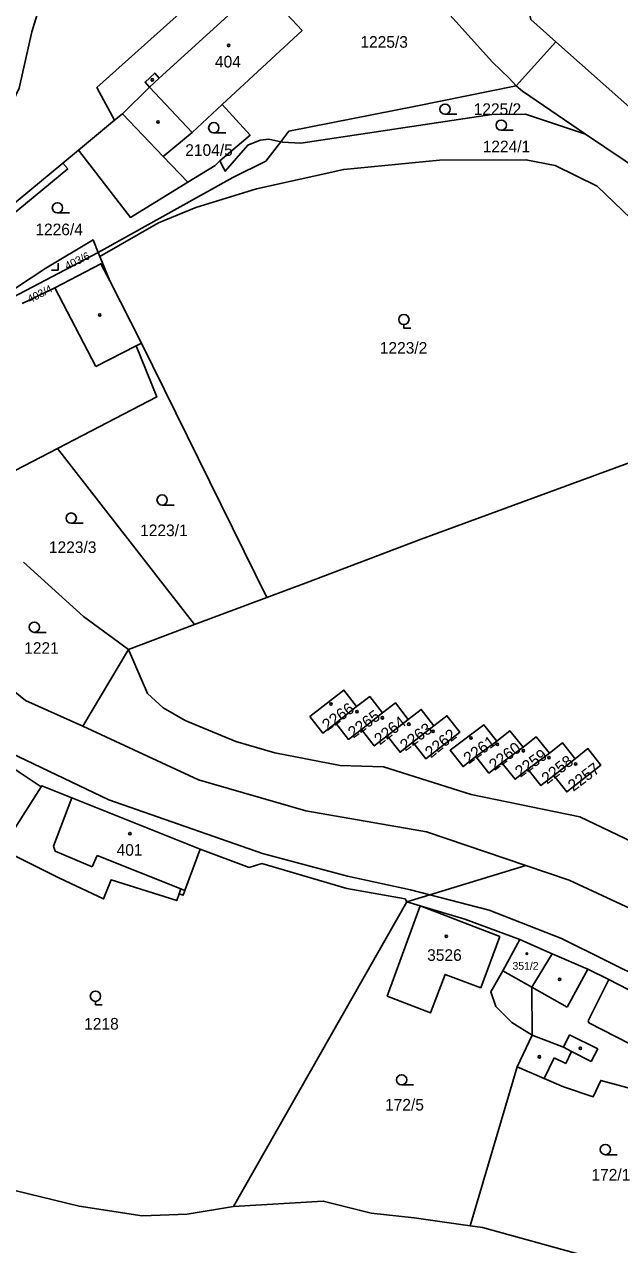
# Model space of a CAD drawing. Extents: x -679220 to -673243, y -1075091 to -1066557.
# Drawn here: x -676927.9 to -676840.9, y -1070987.7 to -1070809.1 of the extents above; entities that cross this region are included whole.
import ezdxf

# ---------------------------------------------------------------- set-up
doc = ezdxf.new("R2010")
doc.units = 0
for name, color, linetype in [('Hranice parcel', 7, 'Continuous'), ('Parcelní čísla', 7, 'Continuous'), ('Vnitřní kresba', 7, 'Continuous'), ('Značky budov', 7, 'Continuous'), ('Značky kultur', 7, 'Continuous')]:
    doc.layers.add(name, color=color, linetype=linetype)

msp = doc.modelspace()

# ---------------------------------------------------------------- linework, layer by layer
at = {"layer": 'Hranice parcel'}
for p, q in [((-676850.18, -1070811.62), (-676855.98, -1070818.07)), ((-676850.18, -1070811.62), (-676831.16, -1070828.55)), ((-676855.98, -1070818.07), (-676855.05, -1070818.84)), ((-676855.05, -1070818.84), (-676845.83, -1070825.14)), ((-676914.74, -1070823.1), (-676920, -1070827.5)), ((-676920, -1070827.5), (-676922.3, -1070829.42)), ((-676922.3, -1070829.42), (-676961.7, -1070861.94)), ((-676917.11, -1070842.48), (-676916.87, -1070843.08)), ((-676916.87, -1070843.08), (-676915.43, -1070846.64)), ((-676910.79, -1070855.75), (-676915.43, -1070846.64)), ((-676892.44, -1070892.97), (-676910.79, -1070855.75)), ((-676923.07, -1070871.17), (-676903.03, -1070896.96)), ((-676892.44, -1070892.97), (-676903.03, -1070896.96)), ((-676903.03, -1070896.96), (-676912.7, -1070900.6)), ((-676912.7, -1070900.6), (-676919.35, -1070911.81)), ((-676879.31, -1070908.96), (-676882.38, -1070911.36)), ((-676875.54, -1070909.89), (-676878.62, -1070912.3)), ((-676871.77, -1070910.83), (-676874.85, -1070913.23)), ((-676868.01, -1070911.76), (-676871.09, -1070914.17)), ((-676858.79, -1070914.01), (-676861.86, -1070916.26)), ((-676854.98, -1070914.91), (-676858.06, -1070917.17)), ((-676851.13, -1070915.78), (-676854.27, -1070918.1)), ((-676847.33, -1070916.59), (-676850.48, -1070919.03)), ((-676897.3, -1070982.12), (-676871.95, -1070937.53)), ((-676855.46, -1070943.07), (-676850.73, -1070945.15)), ((-676853.64, -1070957.04), (-676855.85, -1070961.69)), ((-676855.85, -1070961.69), (-676862.73, -1070984.96))]:
    msp.add_line(p, q, dxfattribs=at)
for points in [[(-676883.43, -1070787.92), (-676917.3, -1070818.34), (-676914.74, -1070823.1)], [(-676855.98, -1070818.07), (-676856.99, -1070816.97), (-676859.43, -1070814.62), (-676883.43, -1070787.92)], [(-676974.19, -1070866.1), (-676974.18, -1070863.8), (-676969.16, -1070860.98), (-676965.1, -1070857.97), (-676958.19, -1070852.02), (-676950.78, -1070845.86), (-676941.98, -1070837.19), (-676936.51, -1070830.35), (-676930.57, -1070822.42), (-676928.68, -1070818.43), (-676926.82, -1070810.18), (-676922.01, -1070794.4)], [(-676854.56, -1070795.88), (-676854.87, -1070804.12), (-676853.85, -1070808.36), (-676850.18, -1070811.62)], [(-676914.74, -1070823.1), (-676913.55, -1070822.17), (-676909.63, -1070818.26), (-676910.25, -1070817.54), (-676908.84, -1070816.2), (-676908.18, -1070816.94), (-676893.35, -1070803.44), (-676887.28, -1070809.99), (-676898.98, -1070820.81)], [(-676890.42, -1070826.27), (-676889.24, -1070824.72), (-676870.65, -1070821.05), (-676855.98, -1070818.07)], [(-676903.99, -1070832.16), (-676907.6, -1070828.44), (-676903.38, -1070824.89), (-676898.98, -1070820.81)], [(-676898.98, -1070820.81), (-676894.89, -1070825.32), (-676899.3, -1070829.08)], [(-676845.83, -1070825.14), (-676854.6, -1070822.24), (-676859.56, -1070822.28), (-676887.47, -1070826.45), (-676890.17, -1070826.32), (-676890.42, -1070826.27)], [(-676899.3, -1070829.08), (-676898.64, -1070830.36), (-676898.52, -1070830.59), (-676895.25, -1070826.78), (-676893.44, -1070826.03), (-676892.15, -1070825.89), (-676890.42, -1070826.27)], [(-676845.83, -1070825.14), (-676834.24, -1070832.94), (-676822.47, -1070847.02), (-676819.06, -1070854.79), (-676814.69, -1070864.34)], [(-676903.99, -1070832.16), (-676912.4, -1070837.33), (-676920, -1070827.5)], [(-676917.11, -1070842.48), (-676897.41, -1070831.5), (-676892.61, -1070829.13), (-676890.42, -1070826.27)], [(-676922.3, -1070829.42), (-676921.57, -1070830.23), (-676937.35, -1070843.25), (-676932.87, -1070850.11)], [(-676822.86, -1070867.17), (-676825.24, -1070860.98), (-676829.9, -1070851.62), (-676835.29, -1070842.22), (-676839.22, -1070837.48), (-676844.14, -1070832.76), (-676850.26, -1070829.73), (-676854.56, -1070828.9), (-676867.18, -1070828.96), (-676881.19, -1070830.31), (-676893.95, -1070833.16), (-676902.82, -1070835.91), (-676908.31, -1070838.15), (-676916.87, -1070843.08)], [(-676899.3, -1070829.08), (-676899.99, -1070829.72), (-676903.99, -1070832.16)], [(-676932.87, -1070850.11), (-676931.34, -1070849.09), (-676924.76, -1070844.79), (-676917.86, -1070840.64), (-676917.11, -1070842.48)], [(-676917.11, -1070842.48), (-676932.55, -1070850.6), (-676932.87, -1070850.11)], [(-676915.43, -1070846.64), (-676916.71, -1070844.12), (-676923.47, -1070847.64), (-676928.21, -1070849.94)], [(-676923.07, -1070871.17), (-676908.54, -1070863.63), (-676911.57, -1070856.15), (-676910.79, -1070855.75)], [(-676822.86, -1070867.17), (-676869.87, -1070884.46), (-676886.71, -1070890.82), (-676892.44, -1070892.97)], [(-676938.74, -1070878.09), (-676936.86, -1070877.33), (-676932.97, -1070876.3), (-676923.07, -1070871.17)], [(-676912.7, -1070900.6), (-676919.24, -1070895.77), (-676928.04, -1070887.81)], [(-676939.98, -1070898.14), (-676927.72, -1070908.08), (-676919.35, -1070911.81)], [(-676912.7, -1070900.6), (-676909.88, -1070907.03), (-676907.6, -1070909.13), (-676904.37, -1070911), (-676896.97, -1070914.08), (-676891.3, -1070915.74), (-676881.71, -1070917.58), (-676875.4, -1070917.77), (-676862.57, -1070921.84), (-676846.69, -1070925.09), (-676829, -1070933.55), (-676810.06, -1070946.81), (-676792.28, -1070960.49), (-676783.22, -1070966.81)], [(-676925.47, -1070920.68), (-676928.65, -1070918.54), (-676931.75, -1070916.46), (-676943, -1070909.17), (-676951.21, -1070903.95)], [(-676879.31, -1070908.96), (-676881.17, -1070906.54), (-676886.15, -1070910.42), (-676884.27, -1070912.83), (-676882.38, -1070911.36)], [(-676875.54, -1070909.89), (-676877.39, -1070907.48), (-676879.31, -1070908.96)], [(-676871.77, -1070910.83), (-676873.63, -1070908.42), (-676875.54, -1070909.89)], [(-676868.01, -1070911.76), (-676869.86, -1070909.36), (-676871.77, -1070910.83)], [(-676919.35, -1070911.81), (-676902.44, -1070919.67), (-676886.72, -1070924.22), (-676869.08, -1070927.31), (-676854.57, -1070932.21)], [(-676882.38, -1070911.36), (-676880.5, -1070913.77), (-676878.62, -1070912.3)], [(-676871.09, -1070914.17), (-676869.21, -1070916.58), (-676864.23, -1070912.7), (-676866.11, -1070910.29), (-676868.01, -1070911.76)], [(-676858.79, -1070914.01), (-676860.7, -1070911.64), (-676865.65, -1070915.34), (-676863.75, -1070917.75), (-676861.86, -1070916.26)], [(-676878.62, -1070912.3), (-676876.74, -1070914.71), (-676874.85, -1070913.23)], [(-676874.85, -1070913.23), (-676872.97, -1070915.64), (-676871.09, -1070914.17)], [(-676854.98, -1070914.91), (-676856.91, -1070912.5), (-676858.79, -1070914.01)], [(-676851.13, -1070915.78), (-676853.06, -1070913.38), (-676854.98, -1070914.91)], [(-676847.33, -1070916.59), (-676849.23, -1070914.25), (-676851.13, -1070915.78)], [(-676850.48, -1070919.03), (-676848.58, -1070921.44), (-676843.6, -1070917.51), (-676845.5, -1070915.1), (-676847.33, -1070916.59)], [(-676861.86, -1070916.26), (-676859.96, -1070918.68), (-676858.06, -1070917.17)], [(-676858.06, -1070917.17), (-676856.15, -1070919.59), (-676854.27, -1070918.1)], [(-676854.27, -1070918.1), (-676852.37, -1070920.51), (-676850.48, -1070919.03)], [(-676925.47, -1070920.68), (-676929.35, -1070926.84), (-676930.99, -1070928.77), (-676929.97, -1070929.48), (-676930.56, -1070930.17)], [(-676902.22, -1070929.83), (-676920.95, -1070922.3), (-676925.36, -1070920.55), (-676925.47, -1070920.68)], [(-676930.56, -1070930.17), (-676922.78, -1070934.07), (-676916.35, -1070937.12), (-676915.23, -1070934.3), (-676905.63, -1070937.36), (-676905.29, -1070936.36), (-676904.69, -1070936.58), (-676904.43, -1070935.87), (-676902.22, -1070929.83)], [(-676871.95, -1070937.53), (-676872.22, -1070937.08), (-676880.77, -1070935.59), (-676893.16, -1070931.94), (-676895.05, -1070932.51), (-676902.22, -1070929.83)], [(-676854.57, -1070932.21), (-676868.63, -1070936.51), (-676871.95, -1070937.53)], [(-676854.57, -1070932.21), (-676848.22, -1070934.35), (-676831.76, -1070942.01), (-676822.66, -1070946.69), (-676808.6, -1070954.61), (-676795.99, -1070963.07), (-676778.93, -1070974.34), (-676736.2, -1071004.57)], [(-676861.16, -1070950.13), (-676866.38, -1070948.17), (-676868.49, -1070953.8), (-676874.83, -1070951.33), (-676870.04, -1070938.14), (-676858.38, -1070942.62), (-676861.16, -1070950.13)], [(-676871.95, -1070937.53), (-676870.04, -1070938.14), (-676863.48, -1070940.08), (-676855.46, -1070943.07)], [(-676855.46, -1070943.07), (-676857.92, -1070947.62), (-676859.69, -1070950.73), (-676858.95, -1070952.86), (-676856.63, -1070955.22), (-676853.64, -1070957.04)], [(-676850.73, -1070945.15), (-676853.7, -1070950.02), (-676853.64, -1070957.04)], [(-676850.73, -1070945.15), (-676845.49, -1070947.41), (-676842.43, -1070948.93), (-676826.69, -1070957.04), (-676826.64, -1070957.36), (-676817.93, -1070961.5)], [(-676821.65, -1070969.72), (-676827.29, -1070966.69), (-676828.22, -1070967.71), (-676832.02, -1070966.82), (-676843.61, -1070963.69), (-676844.73, -1070966.1), (-676849.04, -1070964.6), (-676851.9, -1070963.38), (-676855.85, -1070961.69)], [(-676897.3, -1070982.12), (-676904.11, -1070983.26), (-676910.7, -1070983.53), (-676919.9, -1070982.08), (-676934.94, -1070978.45), (-676944.87, -1070978.22), (-676949.05, -1070976.19), (-676956.85, -1070969.86), (-676961.86, -1070963.05)], [(-676862.73, -1070984.96), (-676870.89, -1070983.81), (-676877.17, -1070983.14), (-676884.2, -1070981.35), (-676897.3, -1070982.12)], [(-676835.82, -1070993.8), (-676843.62, -1070990.02), (-676860.89, -1070985.22), (-676862.73, -1070984.96)]]:
    msp.add_lwpolyline(points, dxfattribs=at)
at = {"layer": 'Vnitřní kresba'}
for p, q in [((-676908.18, -1070816.94), (-676909.63, -1070818.26)), ((-676909.63, -1070818.26), (-676903.38, -1070824.89)), ((-676907.6, -1070828.44), (-676913.55, -1070822.17)), ((-676923.47, -1070847.64), (-676917.46, -1070859.18)), ((-676911.57, -1070856.15), (-676917.46, -1070859.18)), ((-676915.57, -1070922.62), (-676929.82, -1070915.77)), ((-676923.65, -1070929.4), (-676920.95, -1070922.3)), ((-676893.06, -1070930.44), (-676915.57, -1070922.62)), ((-676923.65, -1070929.4), (-676923.38, -1070930.13)), ((-676923.38, -1070930.13), (-676917.97, -1070932.43)), ((-676917.97, -1070932.43), (-676917.25, -1070930.75)), ((-676917.25, -1070930.75), (-676905.04, -1070935.62)), ((-676880.65, -1070933.79), (-676893.06, -1070930.44)), ((-676871.46, -1070935.78), (-676880.65, -1070933.79)), ((-676905.29, -1070936.36), (-676905.04, -1070935.62)), ((-676905.04, -1070935.62), (-676904.43, -1070935.87)), ((-676871.46, -1070935.78), (-676868.63, -1070936.51)), ((-676868.63, -1070936.51), (-676859.91, -1070938.78)), ((-676859.91, -1070938.78), (-676849.33, -1070942.9)), ((-676849.33, -1070942.9), (-676827.88, -1070953.59)), ((-676857.92, -1070947.62), (-676853.7, -1070950.02)), ((-676845.49, -1070947.41), (-676848.53, -1070952.97)), ((-676842.43, -1070948.93), (-676845.47, -1070954.96)), ((-676853.7, -1070950.02), (-676848.53, -1070952.97)), ((-676845.47, -1070954.96), (-676845.35, -1070955.24)), ((-676845.35, -1070955.24), (-676837.37, -1070959.35)), ((-676853.64, -1070957.04), (-676849.08, -1070958.82)), ((-676849.08, -1070958.82), (-676848.2, -1070956.99)), ((-676848.2, -1070956.99), (-676844.05, -1070959.06)), ((-676849.08, -1070958.82), (-676847.88, -1070959.44)), ((-676847.88, -1070959.44), (-676848.73, -1070961.19)), ((-676847.88, -1070959.44), (-676844.99, -1070960.92)), ((-676844.05, -1070959.06), (-676844.99, -1070960.92)), ((-676851.9, -1070963.38), (-676850.42, -1070960.36)), ((-676850.42, -1070960.36), (-676848.73, -1070961.19))]:
    msp.add_line(p, q, dxfattribs=at)
at = {"layer": 'Značky budov'}
for centre, radius in [((-676898.02, -1070812.17), 0.175), ((-676909.2, -1070817.2), 0.175), ((-676908.35, -1070823.36), 0.175), ((-676916.89, -1070851.62), 0.175), ((-676883.08, -1070908.59), 0.175), ((-676879.26, -1070909.7), 0.175), ((-676875.54, -1070910.6), 0.175), ((-676871.68, -1070911.53), 0.175), ((-676868.14, -1070912.57), 0.175), ((-676862.6, -1070913.54), 0.175), ((-676858.72, -1070914.47), 0.175), ((-676854.93, -1070915.43), 0.175), ((-676851.2, -1070916.42), 0.175), ((-676847.3, -1070917.35), 0.175), ((-676912.48, -1070927.55), 0.175), ((-676866.21, -1070942.57), 0.175), ((-676854.42, -1070945.12), 0.117), ((-676849.63, -1070948.87), 0.175), ((-676852.58, -1070960.23), 0.175), ((-676846.58, -1070958.98), 0.175)]:
    msp.add_circle(centre, radius, dxfattribs=at)
at = {"layer": 'Značky kultur'}
for p, q in [((-676866.39, -1070822.24), (-676864.64, -1070822.24)), ((-676900.21, -1070824.96), (-676898.46, -1070824.96)), ((-676858.16, -1070824.59), (-676856.41, -1070824.59)), ((-676923.07, -1070836.69), (-676921.32, -1070836.69)), ((-676922.94, -1070845.05), (-676922.94, -1070844.05)), ((-676923.94, -1070845.05), (-676922.94, -1070845.05)), ((-676872.4, -1070853.04), (-676872.4, -1070853.54)), ((-676872.4, -1070853.54), (-676871.4, -1070853.54)), ((-676907.77, -1070879.46), (-676906.02, -1070879.46)), ((-676921.05, -1070882.11), (-676919.3, -1070882.11)), ((-676926.45, -1070898.09), (-676924.7, -1070898.09)), ((-676917.51, -1070952.11), (-676917.51, -1070952.61)), ((-676917.51, -1070952.61), (-676916.51, -1070952.61)), ((-676872.73, -1070964.35), (-676870.98, -1070964.35)), ((-676842.94, -1070974.56), (-676841.19, -1070974.56))]:
    msp.add_line(p, q, dxfattribs=at)
for centre in [(-676866.39, -1070821.49), (-676900.21, -1070824.21), (-676858.16, -1070823.84), (-676923.07, -1070835.94), (-676872.4, -1070852.29), (-676907.77, -1070878.71), (-676921.05, -1070881.36), (-676926.45, -1070897.34), (-676917.51, -1070951.36), (-676872.73, -1070963.6), (-676842.94, -1070973.81)]:
    msp.add_circle(centre, 0.75, dxfattribs=at)

# ---------------------------------------------------------------- texts
at = {"layer": 'Parcelní čísla'}
for s, height, p in [('1225/3', 1.7, (-676878.77, -1070812.5)), ('404', 1.7, (-676900.04, -1070815.39)), ('1225/2', 1.7, (-676862.2, -1070822.34)), ('1224/1', 1.7, (-676860.88, -1070827.81)), ('2104/5', 1.7, (-676904.38, -1070828.33)), ('1226/4', 1.7, (-676926.3, -1070839.95)), ('1223/2', 1.7, (-676875.93, -1070857.29)), ('1223/1', 1.7, (-676910.98, -1070884)), ('1223/3', 1.7, (-676924.32, -1070886.47)), ('1221', 1.7, (-676927.93, -1070901.23)), ('401', 1.7, (-676914.42, -1070930.79)), ('3526', 1.7, (-676869, -1070946.18)), ('351/2', 1.14, (-676856.52, -1070947.48)), ('1218', 1.7, (-676919.16, -1070956.24)), ('172/5', 1.7, (-676875.16, -1070968.09)), ('172/1', 1.7, (-676844.98, -1070978.34))]:
    msp.add_text(s, height=height, dxfattribs=at).set_placement(p)
for s, height, rotation, p in [('403/6', 1.14, 26, (-676921.64, -1070845.03)), ('403/4', 1.14, 27, (-676927.09, -1070849.91)), ('2266', 1.7, 36, (-676883.59, -1070912.58)), ('2265', 1.7, 36, (-676879.8, -1070913.66)), ('2264', 1.7, 38, (-676875.93, -1070914.66)), ('2263', 1.7, 36, (-676872.19, -1070915.55)), ('2262', 1.7, 39, (-676868.46, -1070916.57)), ('2261', 1.7, 36, (-676862.92, -1070917.44)), ('2260', 1.7, 37, (-676859.15, -1070918.42)), ('2259', 1.7, 36, (-676855.37, -1070919.39)), ('2258', 1.7, 38, (-676851.45, -1070920.39)), ('2257', 1.7, 37, (-676847.62, -1070921.45))]:
    msp.add_text(s, height=height, rotation=rotation, dxfattribs=at).set_placement(p)

doc.saveas('drawing.dxf')
